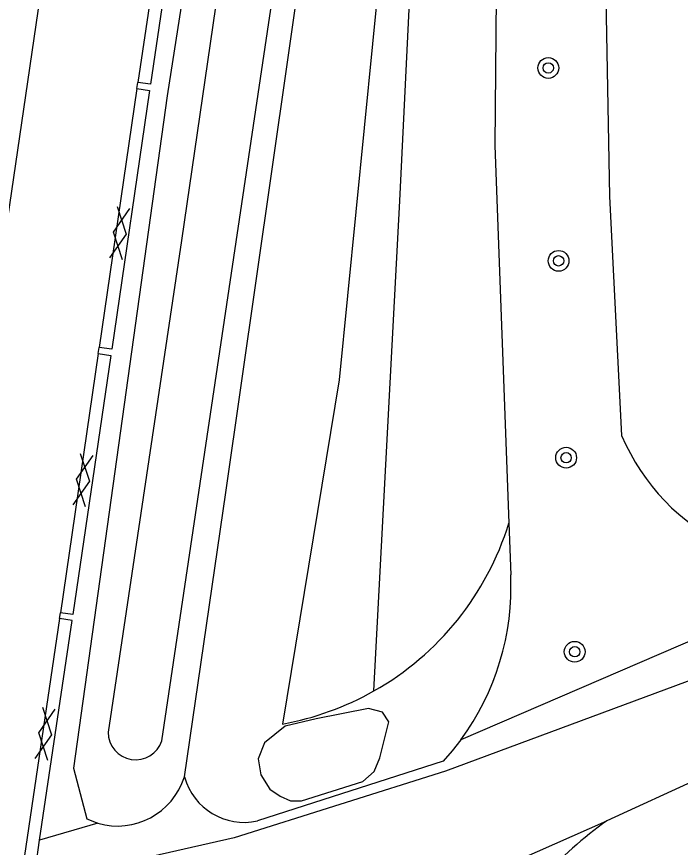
# Model space of a CAD drawing. Extents: x 132999 to 136000, y 398499 to 400501.
# Drawn here: x 134649.76 to 134675.33, y 399327.42 to 399359.43 of the extents above; entities that cross this region are included whole.
import ezdxf

# ---------------------------------------------------------------- set-up
doc = ezdxf.new("R2010")
doc.units = 0
for name, color, linetype in [('gg-knt-BGT kruinlijn', 7, 'Continuous'), ('gg-knt-bovenkant onderkant talud', 7, 'Continuous'), ('gg-knt-verharding', 7, 'Continuous'), ('gg-knt-verharding nz', 7, 'Continuous'), ('gg-kntw-bovenkant insteek waterloop', 7, 'Continuous'), ('gg-kntw-waterlijn', 7, 'Continuous'), ('gt-grn-groengrens', 7, 'Continuous'), ('gt-grn-weggrens', 7, 'Continuous'), ('gt-symb-boom', 7, 'Continuous'), ('gt-symb-gesloten verharding', 7, 'Continuous')]:
    doc.layers.add(name, color=color, linetype=linetype)

# ---------------------------------------------------------------- blocks, each defined once
blk = doc.blocks.new('gt0-GESVH1')
at = {"layer": 'gt-symb-gesloten verharding'}
for p, q in [((-0.992, -0.261), (0.008, 0.239)), ((0.008, -0.261), (-0.992, 0.239)), ((0.008, 0.239), (1.008, -0.261)), ((1.008, 0.239), (0.008, -0.261))]:
    blk.add_line(p, q, dxfattribs=at)
blk = doc.blocks.new('gt0-BOOM')
at = {"layer": 'gt-symb-boom'}
for radius in [0.4, 0.2]:
    blk.add_circle((0, 0), radius, dxfattribs=at)

msp = doc.modelspace()

# ---------------------------------------------------------------- linework, layer by layer
at = {"layer": 'gg-knt-BGT kruinlijn'}
for points in [[(134671.118, 399393.555), (134670.547, 399393.732), (134667.742, 399386.66), (134665.663, 399378.335), (134663.793, 399361.634), (134662.193, 399345.432), (134660.009, 399332.172)], [(134663.528, 399333.447), (134664.527, 399352.327), (134665.283, 399367.905), (134666.605, 399380.016), (134668.3, 399386.811), (134671.688, 399393.378), (134671.118, 399393.555)]]:
    msp.add_lwpolyline(points, dxfattribs=at)
msp.add_arc((134657.993, 399343.229), 11.239, 280.3313, 299.5015, dxfattribs=at)
at = {"layer": 'gg-knt-bovenkant onderkant talud'}
for p, q in [((134668.721, 399339.907), (134668.794, 399337.921)), ((134666.192, 399330.738), (134659.046, 399328.438))]:
    msp.add_line(p, q, dxfattribs=at)
for points in [[(134668.4, 399378.903), (134668.184, 399354.458), (134668.721, 399339.907)], [(134666.87, 399331.562), (134666.543, 399331.142), (134666.192, 399330.738)]]:
    msp.add_lwpolyline(points, dxfattribs=at)
for centre, radius, start, end in [((134657.997, 399343.211), 11.222, 299.5323, 342.8782), ((134658.87, 399337.453), 9.935, 323.6333, 2.699), ((134658.534, 399330.775), 2.393, 195.5922, 282.3667)]:
    msp.add_arc(centre, radius, start, end, dxfattribs=at)
at = {"layer": 'gg-knt-verharding'}
for p, q in [((134655.913, 399366.895), (134654.438, 399356.895)), ((134654.401, 399356.654), (134654.438, 399356.895)), ((134654.401, 399356.654), (134652.946, 399346.681)), ((134652.911, 399346.446), (134652.946, 399346.681)), ((134652.911, 399346.446), (134651.45, 399336.462)), ((134691.129, 399336.992), (134672.502, 399328.447)), ((134651.412, 399336.235), (134651.45, 399336.462)), ((134651.412, 399336.235), (134649.941, 399326.261)), ((134650.429, 399326.192), (134650.651, 399327.7))]:
    msp.add_line(p, q, dxfattribs=at)
for points in [[(134655.913, 399366.895), (134656.396, 399366.824), (134654.919, 399356.824), (134654.438, 399356.895)], [(134654.401, 399356.654), (134654.884, 399356.584), (134653.429, 399346.611), (134652.946, 399346.681)], [(134652.911, 399346.446), (134653.394, 399346.375), (134651.933, 399336.391), (134651.45, 399336.462)], [(134692.23, 399341.297), (134687.083, 399338.736), (134678.774, 399334.991), (134666.285, 399330.357), (134658.14, 399327.792), (134650.833, 399326.134), (134650.429, 399326.192)], [(134650.651, 399327.7), (134651.899, 399336.163), (134651.412, 399336.235)]]:
    msp.add_lwpolyline(points, dxfattribs=at)
msp.add_arc((134681.504, 399315.817), 15.51, 125.48, 150.4936, dxfattribs=at)
at = {"layer": 'gg-knt-verharding nz'}
msp.add_line((134645.79, 399326.851), (134657.436, 399406.382), dxfattribs=at)
at = {"layer": 'gg-kntw-bovenkant insteek waterloop'}
for points in [[(134656.229, 399330.132), (134657.826, 399341.094), (134661.383, 399365.931), (134664.901, 399382.898), (134669.406, 399400.782), (134669.3, 399401.276), (134669.121, 399401.749)], [(134662.41, 399400.59), (134659.944, 399384.429), (134655.565, 399356.381), (134651.952, 399330.476), (134652.465, 399328.514), (134652.895, 399328.349)], [(134672.199, 399374.027), (134672.605, 399352.5), (134673.067, 399343.29)]]:
    msp.add_lwpolyline(points, dxfattribs=at)
for centre, radius, start, end in [((134680.768, 399346.566), 8.369, 203.0469, 284.9858), ((134653.647, 399330.951), 2.708, 253.8672, 342.4079)]:
    msp.add_arc(centre, radius, start, end, dxfattribs=at)
at = {"layer": 'gg-kntw-waterlijn'}
for points in [[(134663.834, 399400.046), (134659.827, 399376.327), (134656.111, 399350.804), (134653.289, 399331.856)], [(134655.357, 399331.527), (134660.099, 399363.345), (134663.879, 399382.876), (134667.741, 399399.159)]]:
    msp.add_lwpolyline(points, dxfattribs=at)
msp.add_arc((134654.349, 399331.858), 1.06, 180.1093, 341.8117, dxfattribs=at)
at = {"layer": 'gt-grn-groengrens'}
for p, q in [((134682.932, 399338.482), (134666.87, 399331.562)), ((134652.895, 399328.349), (134650.651, 399327.7))]:
    msp.add_line(p, q, dxfattribs=at)
msp.add_lwpolyline([(134659.918, 399329.394), (134660.316, 399329.21), (134660.736, 399329.208), (134663.098, 399329.952), (134663.541, 399330.342), (134663.748, 399330.871), (134664.103, 399332.259), (134663.856, 399332.63), (134663.314, 399332.768), (134661.306, 399332.37), (134660.104, 399332.084), (134659.315, 399331.444), (134659.074, 399330.837), (134659.177, 399330.209), (134659.512, 399329.658), (134659.918, 399329.394)], dxfattribs=at)
at = {"layer": 'gt-grn-weggrens'}
msp.add_line((134666.294, 399325.711), (134672.502, 399328.447), dxfattribs=at)

# ---------------------------------------------------------------- block references
at = {"layer": 'gt-symb-boom'}
for p in [(134670.243, 399357.449), (134670.639, 399350.018), (134670.929, 399342.434), (134671.259, 399334.958)]:
    msp.add_blockref('gt0-BOOM', p, dxfattribs=at)
at = {"layer": 'gt-symb-gesloten verharding'}
for p, rotation in [((134653.727, 399351.076), 81.72410717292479), ((134652.307, 399341.56), 81.65913313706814), ((134650.85, 399331.79), 81.72410717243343)]:
    msp.add_blockref('gt0-GESVH1', p, dxfattribs=dict(at, rotation=rotation))

doc.saveas('drawing.dxf')
